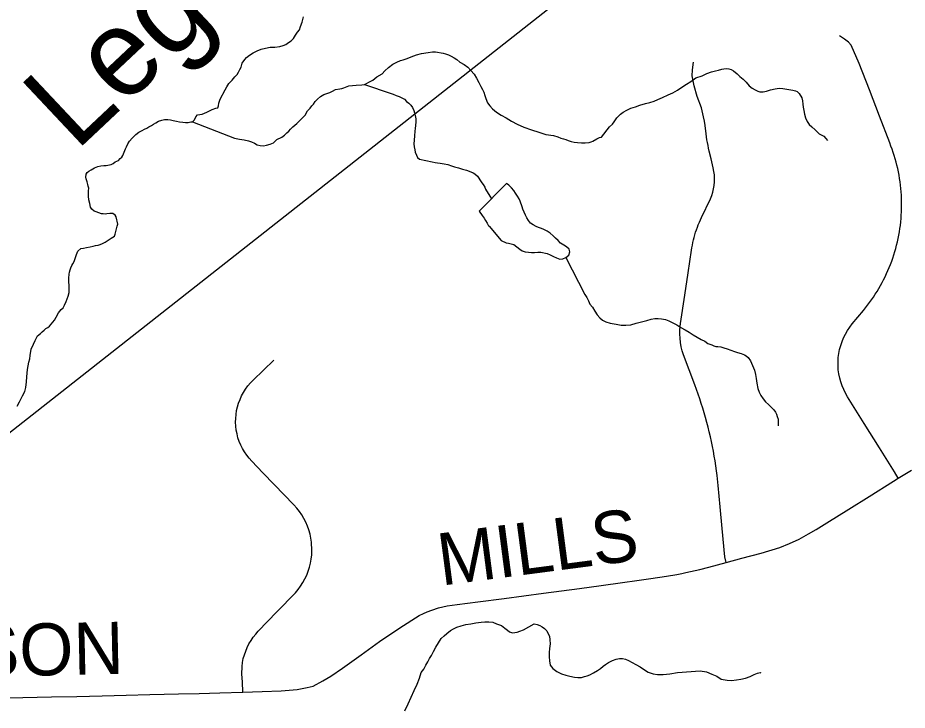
# Model space of a CAD drawing. Extents: x 103424 to 290657, y 38711 to 110967.
# Drawn here: x 214247.9855 to 214248.4707, y 40212.9169 to 40213.2945 of the extents above; entities that cross this region are included whole.
import ezdxf

# ---------------------------------------------------------------- set-up
doc = ezdxf.new("R2010")
doc.units = 0
for name, color, linetype in [('GM_X_County_Road', 7, 'Continuous'), ('GM_X_County_Road_Text', 7, 'Continuous'), ('GM_X_Minor_Lake', 7, 'Continuous'), ('GM_X_Minor_River', 7, 'Continuous'), ('GM_X_Minor_River_Text', 7, 'Continuous'), ('GM_X_Township_Road', 7, 'Continuous'), ('SH_Text', 7, 'Continuous')]:
    doc.layers.add(name, color=color, linetype=linetype)

msp = doc.modelspace()

# ---------------------------------------------------------------- linework, layer by layer
at = {"layer": 'GM_X_County_Road'}
msp.add_lwpolyline([(214247.97281, 40212.92334), (214247.98829, 40212.92371), (214248.00378, 40212.92407), (214248.01768, 40212.92435), (214248.03158, 40212.92462), (214248.04457, 40212.92502), (214248.05756, 40212.92542), (214248.07309, 40212.92579), (214248.08437, 40212.92605), (214248.09564, 40212.92632), (214248.1082, 40212.92675), (214248.11872, 40212.9271), (214248.12924, 40212.92746), (214248.13796, 40212.92813), (214248.14338, 40212.92921), (214248.14658, 40212.93004), (214248.15186, 40212.93285), (214248.15622, 40212.93541), (214248.16256, 40212.93977), (214248.17276, 40212.94708), (214248.1829, 40212.95433), (214248.1939, 40212.96181), (214248.20452, 40212.96845), (214248.2068, 40212.96964), (214248.20885, 40212.9705), (214248.21136, 40212.97148), (214248.21503, 40212.97264), (214248.21972, 40212.97373), (214248.22522, 40212.97459), (214248.23651, 40212.97601), (214248.25079, 40212.97776), (214248.26152, 40212.97917), (214248.27224, 40212.98059), (214248.28208, 40212.98191), (214248.29192, 40212.98323), (214248.30369, 40212.98483), (214248.31546, 40212.98643), (214248.3232, 40212.98751), (214248.33094, 40212.98859), (214248.33933, 40212.98987), (214248.34514, 40212.99087), (214248.34769, 40212.9914), (214248.34997, 40212.99188), (214248.35761, 40212.99357), (214248.36253, 40212.99485), (214248.36717, 40212.9961), (214248.37198, 40212.99735), (214248.38057, 40212.99971), (214248.39102, 40213.00255), (214248.40124, 40213.00563), (214248.40644, 40213.00769), (214248.41172, 40213.01019), (214248.41689, 40213.013), (214248.42106, 40213.01547), (214248.42689, 40213.01905), (214248.43881, 40213.02647), (214248.45001, 40213.03348), (214248.4632, 40213.04169), (214248.4659, 40213.04336), (214248.47305, 40213.04782)], dxfattribs=at)
at = {"layer": 'GM_X_Minor_Lake'}
msp.add_line((214248.2522, 40213.20403), (214248.23725, 40213.18903), dxfattribs=at)
for points in [[(214248.24258, 40213.18082), (214248.24925, 40213.17294), (214248.25191, 40213.17182), (214248.25324, 40213.17164), (214248.25475, 40213.17127), (214248.25608, 40213.1709), (214248.25779, 40213.16958), (214248.25932, 40213.16826), (214248.26065, 40213.16732), (214248.26236, 40213.16677), (214248.26407, 40213.16659), (214248.26577, 40213.16641), (214248.26748, 40213.16642), (214248.26918, 40213.16662), (214248.27089, 40213.16664), (214248.2743, 40213.1659), (214248.27601, 40213.16515), (214248.27772, 40213.16421), (214248.27943, 40213.16347), (214248.28114, 40213.16291), (214248.28285, 40213.16292), (214248.28455, 40213.16369), (214248.28605, 40213.16503), (214248.28661, 40213.16674), (214248.28622, 40213.16826), (214248.28488, 40213.16958), (214248.28336, 40213.17052), (214248.28165, 40213.17164), (214248.28031, 40213.17296), (214248.27879, 40213.17428), (214248.27764, 40213.1756), (214248.27593, 40213.17692), (214248.27422, 40213.17804), (214248.27251, 40213.17898), (214248.27118, 40213.17954), (214248.26966, 40213.1801), (214248.26833, 40213.18066), (214248.26662, 40213.1816), (214248.26528, 40213.18254), (214248.26414, 40213.18386), (214248.26318, 40213.18537), (214248.26241, 40213.18688), (214248.26183, 40213.1884), (214248.26106, 40213.1901), (214248.26068, 40213.19143), (214248.25952, 40213.19445), (214248.25894, 40213.19578), (214248.25818, 40213.1971), (214248.25703, 40213.1988), (214248.25607, 40213.20031), (214248.25492, 40213.20164), (214248.2534, 40213.20314), (214248.2522, 40213.20403)], [(214248.23725, 40213.18903), (214248.23892, 40213.18672), (214248.23988, 40213.18521), (214248.24065, 40213.18389), (214248.24161, 40213.18238), (214248.24237, 40213.18105), (214248.24258, 40213.18082)]]:
    msp.add_lwpolyline(points, dxfattribs=at)
at = {"layer": 'GM_X_Minor_River'}
for points in [[(214248.08869, 40213.24304), (214248.09152, 40213.2444), (214248.0936, 40213.24518), (214248.09455, 40213.24538), (214248.09492, 40213.24653), (214248.09509, 40213.24786), (214248.09582, 40213.25015), (214248.09862, 40213.25512), (214248.09955, 40213.25684), (214248.10067, 40213.25856), (214248.10236, 40213.26048), (214248.10386, 40213.26221), (214248.10517, 40213.26355), (214248.10592, 40213.26489), (214248.10666, 40213.26623), (214248.10741, 40213.26756), (214248.10795, 40213.26966), (214248.10926, 40213.27177), (214248.1102, 40213.27273), (214248.11189, 40213.27407), (214248.11397, 40213.27543), (214248.11605, 40213.2764), (214248.11832, 40213.27737), (214248.12059, 40213.27796), (214248.12325, 40213.27837), (214248.12572, 40213.27839), (214248.12838, 40213.2788), (214248.13027, 40213.27939), (214248.13178, 40213.27998), (214248.1331, 40213.28094), (214248.13461, 40213.28191), (214248.13593, 40213.28325), (214248.13705, 40213.28497), (214248.13817, 40213.28669), (214248.1391, 40213.28784), (214248.13965, 40213.28975), (214248.14058, 40213.29204), (214248.1413, 40213.2949)], [(214248.08076, 40213.23764), (214248.10368, 40213.22874), (214248.10653, 40213.2282), (214248.10901, 40213.22784), (214248.1113, 40213.2273), (214248.11301, 40213.22674), (214248.11454, 40213.226), (214248.11607, 40213.22525), (214248.11779, 40213.22489), (214248.1195, 40213.22471), (214248.12121, 40213.22492), (214248.1231, 40213.22551), (214248.12499, 40213.22629), (214248.12687, 40213.22802), (214248.12952, 40213.22938), (214248.13103, 40213.23053), (214248.13234, 40213.23169), (214248.13328, 40213.23265), (214248.13422, 40213.2338), (214248.13554, 40213.23495), (214248.13667, 40213.23591), (214248.1378, 40213.23687), (214248.14231, 40213.24129), (214248.14361, 40213.24378), (214248.14492, 40213.24512), (214248.14586, 40213.24646), (214248.1468, 40213.24742), (214248.14773, 40213.24876), (214248.14905, 40213.25011), (214248.15055, 40213.25145), (214248.15244, 40213.25261), (214248.15414, 40213.2532), (214248.15566, 40213.25378), (214248.15717, 40213.25437), (214248.15887, 40213.25534), (214248.16115, 40213.25574), (214248.16228, 40213.25594), (214248.16342, 40213.25633), (214248.16607, 40213.25731), (214248.17006, 40213.25773), (214248.1731, 40213.25795), (214248.17461, 40213.25815), (214248.17575, 40213.25855), (214248.17707, 40213.25932), (214248.17915, 40213.26048), (214248.18141, 40213.26221), (214248.18424, 40213.26396), (214248.18574, 40213.26549), (214248.18781, 40213.26741), (214248.19007, 40213.26915), (214248.19234, 40213.27031), (214248.19423, 40213.27109), (214248.19575, 40213.27148), (214248.19783, 40213.27227), (214248.2001, 40213.27324), (214248.20294, 40213.27422), (214248.20578, 40213.27501), (214248.20938, 40213.27561), (214248.21166, 40213.27583), (214248.21337, 40213.27584), (214248.21756, 40213.27512), (214248.2189, 40213.27476), (214248.22043, 40213.2742), (214248.22195, 40213.27346), (214248.22348, 40213.27271), (214248.22502, 40213.27177), (214248.22674, 40213.27027), (214248.22904, 40213.26896), (214248.23096, 40213.26746), (214248.23269, 40213.26577), (214248.23442, 40213.26369), (214248.23578, 40213.26161), (214248.23695, 40213.25915), (214248.23811, 40213.25707), (214248.23908, 40213.25537), (214248.23967, 40213.25386), (214248.24026, 40213.25215), (214248.24085, 40213.25045), (214248.24183, 40213.24817), (214248.24299, 40213.24648), (214248.24453, 40213.24478), (214248.24664, 40213.2429), (214248.24913, 40213.2414), (214248.252, 40213.23991), (214248.25487, 40213.23804), (214248.25793, 40213.23636), (214248.26156, 40213.23487), (214248.26576, 40213.23339), (214248.26977, 40213.2321), (214248.27358, 40213.23081), (214248.27777, 40213.23028), (214248.28006, 40213.22954), (214248.28178, 40213.2288), (214248.2833, 40213.22843), (214248.28445, 40213.22806), (214248.28578, 40213.22751), (214248.28731, 40213.22695), (214248.28903, 40213.22659), (214248.29093, 40213.22642), (214248.29302, 40213.22625), (214248.29511, 40213.22627)], [(214248.29511, 40213.22627), (214248.2972, 40213.22648), (214248.29834, 40213.22687), (214248.29928, 40213.22726), (214248.30136, 40213.22842), (214248.30287, 40213.2292), (214248.30401, 40213.2294), (214248.30832, 40213.23495), (214248.31001, 40213.23649), (214248.31095, 40213.23764), (214248.3115, 40213.23879), (214248.31225, 40213.23994), (214248.31319, 40213.2409), (214248.31432, 40213.24186), (214248.31583, 40213.24302), (214248.31771, 40213.24417), (214248.31998, 40213.24515), (214248.32245, 40213.24593), (214248.32491, 40213.24672), (214248.32794, 40213.2477), (214248.3304, 40213.24829), (214248.33267, 40213.24908), (214248.33476, 40213.24986), (214248.33721, 40213.25102), (214248.34024, 40213.25238), (214248.34289, 40213.25355), (214248.34534, 40213.25491), (214248.34779, 40213.25664), (214248.35024, 40213.25819), (214248.3527, 40213.25973), (214248.35534, 40213.26166), (214248.35893, 40213.26284), (214248.36139, 40213.264), (214248.36404, 40213.26498), (214248.36613, 40213.26557), (214248.36783, 40213.26597), (214248.36954, 40213.26636), (214248.37068, 40213.26657), (214248.37201, 40213.26677), (214248.37334, 40213.26659), (214248.37467, 40213.26623), (214248.37601, 40213.26548), (214248.37793, 40213.26398), (214248.37947, 40213.26247), (214248.3812, 40213.26097), (214248.38293, 40213.25927), (214248.38447, 40213.25739), (214248.38619, 40213.25607), (214248.38773, 40213.25514), (214248.38926, 40213.25439), (214248.3904, 40213.25402), (214248.39211, 40213.25404), (214248.39401, 40213.25444), (214248.39609, 40213.25522), (214248.39874, 40213.25563), (214248.40083, 40213.25603), (214248.40292, 40213.25586), (214248.40826, 40213.25496), (214248.40978, 40213.2546), (214248.41074, 40213.25423), (214248.41189, 40213.2531), (214248.41325, 40213.25083), (214248.41365, 40213.24912), (214248.41386, 40213.24741), (214248.41407, 40213.2457), (214248.41428, 40213.24399), (214248.41468, 40213.24191), (214248.41528, 40213.23982), (214248.41625, 40213.23793), (214248.41722, 40213.23623), (214248.41875, 40213.23491), (214248.42048, 40213.23341), (214248.42279, 40213.23115), (214248.42528, 40213.22984), (214248.42643, 40213.22871), (214248.4272, 40213.22758)], [(214248.17461, 40213.25815), (214248.18912, 40213.25316), (214248.19026, 40213.2528), (214248.19198, 40213.25205), (214248.19351, 40213.2515), (214248.19504, 40213.25075), (214248.19638, 40213.25001), (214248.19753, 40213.24888), (214248.19887, 40213.24794), (214248.19984, 40213.24681), (214248.2008, 40213.24549), (214248.20158, 40213.24397), (214248.20197, 40213.24264), (214248.20237, 40213.24113), (214248.20258, 40213.23942), (214248.2026, 40213.23771), (214248.20243, 40213.2358), (214248.20226, 40213.23409), (214248.20209, 40213.23257), (214248.20193, 40213.2301), (214248.20177, 40213.22781), (214248.2016, 40213.22572), (214248.20181, 40213.22401), (214248.20202, 40213.22249), (214248.20222, 40213.22116), (214248.20301, 40213.21946), (214248.20359, 40213.21832), (214248.20474, 40213.21738), (214248.2116, 40213.21593), (214248.21312, 40213.21557), (214248.21446, 40213.21539), (214248.21598, 40213.21522), (214248.21807, 40213.21485), (214248.22017, 40213.2145), (214248.22208, 40213.21375), (214248.2238, 40213.2132), (214248.22589, 40213.21265), (214248.22818, 40213.21191), (214248.23028, 40213.21136), (214248.23257, 40213.21044), (214248.23391, 40213.20988), (214248.23487, 40213.20932), (214248.23621, 40213.208), (214248.23698, 40213.20706), (214248.23756, 40213.20611), (214248.23872, 40213.20441), (214248.23931, 40213.20347), (214248.24027, 40213.20215), (214248.24066, 40213.20101), (214248.24401, 40213.19581)], [(214248.01367, 40213.15579), (214248.01403, 40213.15693), (214248.0144, 40213.15808), (214248.01496, 40213.15941), (214248.01552, 40213.16037), (214248.01626, 40213.16152), (214248.017, 40213.16381), (214248.01755, 40213.16533), (214248.01792, 40213.16629), (214248.01829, 40213.16724), (214248.01979, 40213.16859), (214248.02131, 40213.16879), (214248.02302, 40213.16919), (214248.02491, 40213.16959), (214248.02662, 40213.16998), (214248.02795, 40213.17019), (214248.02928, 40213.17039), (214248.03041, 40213.17078), (214248.03173, 40213.17137), (214248.03306, 40213.17214), (214248.03476, 40213.17311), (214248.03645, 40213.17427), (214248.03815, 40213.17542), (214248.03852, 40213.17638), (214248.03888, 40213.1779), (214248.03924, 40213.17943), (214248.03961, 40213.18076), (214248.03998, 40213.18191), (214248.03917, 40213.18589), (214248.03859, 40213.18684), (214248.03725, 40213.18777), (214248.03573, 40213.18776), (214248.03402, 40213.18755), (214248.03307, 40213.18735), (214248.03212, 40213.18753), (214248.03117, 40213.18752), (214248.02964, 40213.18808), (214248.0283, 40213.18864), (214248.02716, 40213.189), (214248.02581, 40213.19013), (214248.02523, 40213.19127), (214248.02483, 40213.19316), (214248.02423, 40213.19525), (214248.02402, 40213.19715), (214248.02401, 40213.19829), (214248.02399, 40213.2), (214248.02416, 40213.20152), (214248.02396, 40213.20266), (214248.02376, 40213.20361), (214248.02336, 40213.20494), (214248.02277, 40213.20664), (214248.02257, 40213.20759), (214248.02274, 40213.20911), (214248.0233, 40213.21007), (214248.02424, 40213.21084), (214248.02556, 40213.21161), (214248.02726, 40213.21258), (214248.02916, 40213.21336), (214248.03086, 40213.21376), (214248.03238, 40213.21396), (214248.03371, 40213.21398), (214248.03542, 40213.21418), (214248.03637, 40213.21438), (214248.0375, 40213.21496), (214248.03863, 40213.21593), (214248.04033, 40213.2167), (214248.04127, 40213.21766), (214248.04221, 40213.21843), (214248.04277, 40213.21939), (214248.04425, 40213.22302), (214248.04481, 40213.22416), (214248.04555, 40213.22569), (214248.04648, 40213.22722), (214248.04779, 40213.22876), (214248.04986, 40213.23087), (214248.05156, 40213.23203), (214248.05326, 40213.23299), (214248.05458, 40213.23377), (214248.0559, 40213.23435), (214248.05704, 40213.23493), (214248.05836, 40213.23571), (214248.05949, 40213.23648), (214248.06081, 40213.23725), (214248.06232, 40213.23803), (214248.06403, 40213.23861), (214248.06554, 40213.23901), (214248.06725, 40213.23903), (214248.06878, 40213.23885), (214248.0703, 40213.23849), (214248.07202, 40213.23812), (214248.07373, 40213.23776), (214248.07544, 40213.23759), (214248.07697, 40213.23741), (214248.07849, 40213.23743), (214248.07981, 40213.23763), (214248.08076, 40213.23764), (214248.08189, 40213.23879), (214248.08263, 40213.24051), (214248.08357, 40213.24147), (214248.08604, 40213.24187), (214248.08869, 40213.24304)], [(214248.28455, 40213.16369), (214248.29493, 40213.14356), (214248.2959, 40213.14186), (214248.29687, 40213.14016), (214248.29766, 40213.13826), (214248.29901, 40213.13656), (214248.30036, 40213.13449), (214248.30153, 40213.13241), (214248.30306, 40213.1309), (214248.30441, 40213.12958), (214248.30632, 40213.12865), (214248.30861, 40213.12791), (214248.31204, 40213.12738), (214248.31471, 40213.12683), (214248.31718, 40213.12686), (214248.32003, 40213.12708), (214248.32287, 40213.12787), (214248.32571, 40213.12865), (214248.32874, 40213.12944), (214248.33101, 40213.13004), (214248.3331, 40213.13044), (214248.33481, 40213.13046), (214248.33671, 40213.13028), (214248.33881, 40213.12992), (214248.34072, 40213.12918), (214248.34282, 40213.12806), (214248.34512, 40213.12695), (214248.34722, 40213.12564), (214248.34952, 40213.12433), (214248.35181, 40213.12302), (214248.35392, 40213.12152), (214248.35622, 40213.12021), (214248.35832, 40213.11909), (214248.36024, 40213.11816), (214248.36196, 40213.11685), (214248.36406, 40213.11611), (214248.36521, 40213.11555), (214248.36635, 40213.11518), (214248.36749, 40213.11519), (214248.36901, 40213.11501), (214248.37073, 40213.11446), (214248.37245, 40213.11391), (214248.37455, 40213.11317), (214248.37646, 40213.11243), (214248.37818, 40213.11187), (214248.38008, 40213.11132), (214248.38199, 40213.11058), (214248.38295, 40213.11002), (214248.38391, 40213.10927), (214248.38526, 40213.10738), (214248.38741, 40213.10227), (214248.38801, 40213.09999), (214248.38841, 40213.09772), (214248.38863, 40213.09525), (214248.38924, 40213.09221), (214248.39002, 40213.09032), (214248.3908, 40213.08842), (214248.39215, 40213.08673), (214248.3935, 40213.08503), (214248.39504, 40213.08352), (214248.39677, 40213.08202), (214248.39793, 40213.0807), (214248.39889, 40213.07938), (214248.39947, 40213.07824), (214248.39987, 40213.07711), (214248.40027, 40213.07559), (214248.40029, 40213.07388), (214248.4003, 40213.07293), (214248.40031, 40213.07198)], [(214247.98506, 40213.08268), (214247.98636, 40213.08498), (214247.9871, 40213.08651), (214247.98803, 40213.08823), (214247.98933, 40213.09071), (214247.98988, 40213.09281), (214247.99023, 40213.09585), (214247.99038, 40213.09871), (214247.99072, 40213.1027), (214247.99143, 40213.1067), (214247.99198, 40213.10842), (214247.99215, 40213.11032), (214247.99268, 40213.11375), (214247.99398, 40213.11642), (214247.9949, 40213.11853), (214247.9962, 40213.12101), (214247.9979, 40213.12236), (214247.99884, 40213.12313), (214247.99978, 40213.12409), (214248.00072, 40213.12505), (214248.00185, 40213.12563), (214248.0028, 40213.12621), (214248.00542, 40213.12947), (214248.00635, 40213.13119), (214248.00765, 40213.13348), (214248.00915, 40213.1354), (214248.01028, 40213.13636), (214248.01103, 40213.1377), (214248.01195, 40213.1398), (214248.01287, 40213.14266), (214248.01342, 40213.14457), (214248.01359, 40213.14628), (214248.01356, 40213.14837), (214248.01335, 40213.15065), (214248.01333, 40213.15255), (214248.01349, 40213.15464), (214248.01367, 40213.15579)], [(214248.19664, 40212.91653), (214248.19849, 40212.92035), (214248.20016, 40212.92398), (214248.20183, 40212.9276), (214248.20331, 40212.93104), (214248.20461, 40212.93429), (214248.20552, 40212.93734), (214248.20702, 40212.93925), (214248.20813, 40212.94135), (214248.20925, 40212.94327), (214248.21018, 40212.94499), (214248.21111, 40212.94671), (214248.21223, 40212.94881), (214248.21353, 40212.9513), (214248.21503, 40212.95359), (214248.21652, 40212.95589), (214248.21802, 40212.95742), (214248.21953, 40212.95877), (214248.2216, 40212.96031), (214248.22311, 40212.96128), (214248.225, 40212.96206), (214248.22746, 40212.96284), (214248.22993, 40212.96362), (214248.23258, 40212.96403), (214248.23543, 40212.96444), (214248.23827, 40212.96485), (214248.24036, 40212.96506), (214248.24245, 40212.96508), (214248.24474, 40212.96491), (214248.24665, 40212.96398), (214248.24932, 40212.96306), (214248.25124, 40212.96156), (214248.25258, 40212.96043), (214248.25373, 40212.95968), (214248.25545, 40212.95913), (214248.25659, 40212.95914), (214248.25792, 40212.95934), (214248.25943, 40212.95993), (214248.26132, 40212.96071), (214248.26718, 40212.964), (214248.26889, 40212.96363), (214248.27023, 40212.96308), (214248.27157, 40212.96233), (214248.27291, 40212.96139), (214248.27406, 40212.96007), (214248.27484, 40212.95856), (214248.27562, 40212.95723), (214248.27583, 40212.95515), (214248.27586, 40212.95305), (214248.27551, 40212.95058), (214248.27534, 40212.9483), (214248.27537, 40212.94602), (214248.27558, 40212.94374), (214248.27599, 40212.94146), (214248.27734, 40212.93957), (214248.27964, 40212.93788), (214248.28213, 40212.93677), (214248.28442, 40212.93603), (214248.2867, 40212.93548), (214248.28918, 40212.93494), (214248.29108, 40212.93476), (214248.29299, 40212.93478), (214248.29469, 40212.93518), (214248.29621, 40212.93558), (214248.29753, 40212.93616), (214248.29961, 40212.93732), (214248.30169, 40212.93848), (214248.30338, 40212.93964), (214248.30489, 40212.9408), (214248.30621, 40212.94176), (214248.30772, 40212.94291), (214248.30999, 40212.94389), (214248.31188, 40212.94467), (214248.31378, 40212.94507), (214248.31549, 40212.94508), (214248.31701, 40212.94472), (214248.31873, 40212.94397), (214248.32064, 40212.94285), (214248.32275, 40212.94173), (214248.32504, 40212.94042), (214248.32734, 40212.93893), (214248.32945, 40212.93762), (214248.33212, 40212.93669), (214248.33459, 40212.93634)], [(214248.33459, 40212.93634), (214248.33763, 40212.93637), (214248.34124, 40212.93678), (214248.34542, 40212.9374), (214248.35776, 40212.93828), (214248.36119, 40212.93774), (214248.36424, 40212.93644), (214248.36692, 40212.93533), (214248.36922, 40212.93383), (214248.37245, 40212.93329), (214248.37493, 40212.93313), (214248.37759, 40212.93334), (214248.38005, 40212.93375), (214248.38252, 40212.93434), (214248.38498, 40212.93532), (214248.38725, 40212.93629), (214248.38914, 40212.93707), (214248.39046, 40212.93746), (214248.39085, 40212.93728), (214248.39084, 40212.93747)]]:
    msp.add_lwpolyline(points, dxfattribs=at)
at = {"layer": 'GM_X_Township_Road'}
for points in [[(214248.4659, 40213.04336), (214248.46378, 40213.04676), (214248.45556, 40213.05994), (214248.44735, 40213.07312), (214248.44279, 40213.08042), (214248.43825, 40213.08772), (214248.43711, 40213.08966), (214248.43609, 40213.09166), (214248.43524, 40213.09373), (214248.43451, 40213.09585), (214248.43392, 40213.09801), (214248.43346, 40213.10021), (214248.43316, 40213.10244), (214248.43302, 40213.10468), (214248.43314, 40213.10916), (214248.43345, 40213.11138), (214248.43387, 40213.11359), (214248.43447, 40213.11575), (214248.43518, 40213.11787), (214248.43606, 40213.11995), (214248.43705, 40213.12196), (214248.43817, 40213.12389), (214248.43942, 40213.12576), (214248.4408, 40213.12753), (214248.44687, 40213.13482), (214248.448, 40213.13624), (214248.44914, 40213.13769), (214248.45023, 40213.13916), (214248.4513, 40213.14064), (214248.45234, 40213.14216), (214248.45334, 40213.14369), (214248.45431, 40213.14524), (214248.45526, 40213.14681), (214248.45619, 40213.1484), (214248.45706, 40213.15001), (214248.45789, 40213.15163), (214248.45872, 40213.15328), (214248.4595, 40213.15494), (214248.46024, 40213.15661), (214248.46095, 40213.1583), (214248.46164, 40213.16), (214248.46228, 40213.16172), (214248.46287, 40213.16345), (214248.46346, 40213.16519), (214248.46399, 40213.16694), (214248.46449, 40213.1687), (214248.46496, 40213.17048), (214248.46539, 40213.17226), (214248.46579, 40213.17405), (214248.46615, 40213.17584), (214248.46646, 40213.17765), (214248.46674, 40213.17946), (214248.467, 40213.18127), (214248.46722, 40213.1831), (214248.46738, 40213.18492), (214248.46753, 40213.18674), (214248.46762, 40213.18857), (214248.46769, 40213.1904), (214248.46765, 40213.19591), (214248.46756, 40213.19774), (214248.46744, 40213.19956), (214248.46727, 40213.20139), (214248.46708, 40213.20321), (214248.46685, 40213.20503), (214248.46659, 40213.20684), (214248.46628, 40213.20865), (214248.46593, 40213.21045), (214248.46555, 40213.21224), (214248.46515, 40213.21402), (214248.4647, 40213.2158), (214248.46423, 40213.21749), (214248.46368, 40213.21933), (214248.46311, 40213.22107), (214248.46252, 40213.2228), (214248.46188, 40213.22453), (214248.46122, 40213.22623), (214248.45566, 40213.24074), (214248.45014, 40213.25513), (214248.44462, 40213.26952), (214248.44017, 40213.27955), (214248.43863, 40213.28118), (214248.43655, 40213.28282), (214248.43386, 40213.28458)], [(214248.37198, 40212.99735), (214248.37132, 40213.00046), (214248.36983, 40213.01593), (214248.36871, 40213.02768), (214248.36758, 40213.03944), (214248.36701, 40213.04479), (214248.36666, 40213.04746), (214248.3663, 40213.05013), (214248.3659, 40213.05279), (214248.36545, 40213.05544), (214248.36498, 40213.05809), (214248.36448, 40213.06074), (214248.36394, 40213.06337), (214248.36337, 40213.066), (214248.36276, 40213.06862), (214248.36212, 40213.07123), (214248.36144, 40213.07384), (214248.36072, 40213.07643), (214248.35999, 40213.07902), (214248.35921, 40213.0816), (214248.35841, 40213.08416), (214248.35755, 40213.08672), (214248.3567, 40213.08927), (214248.35578, 40213.0918), (214248.35483, 40213.09432), (214248.35176, 40213.10247), (214248.34868, 40213.11061), (214248.348, 40213.11283), (214248.34745, 40213.11508), (214248.34705, 40213.11736), (214248.34681, 40213.11967), (214248.3467, 40213.12198), (214248.34675, 40213.1243), (214248.3471, 40213.12776), (214248.34938, 40213.14313), (214248.3512, 40213.15539), (214248.35302, 40213.16765), (214248.35326, 40213.16908), (214248.35352, 40213.1705), (214248.3538, 40213.17192), (214248.35414, 40213.17333), (214248.35449, 40213.17473), (214248.3549, 40213.17612), (214248.35532, 40213.17751), (214248.35577, 40213.17888), (214248.35627, 40213.18023), (214248.35677, 40213.18159), (214248.35734, 40213.18292), (214248.35791, 40213.18425), (214248.35853, 40213.18556), (214248.36339, 40213.19569), (214248.3641, 40213.19747), (214248.36469, 40213.1993), (214248.36512, 40213.20117), (214248.36543, 40213.20306), (214248.36562, 40213.20496), (214248.36555, 40213.2088), (214248.36531, 40213.2107), (214248.36494, 40213.21257), (214248.36375, 40213.21754), (214248.36274, 40213.2218), (214248.3624, 40213.22334), (214248.36208, 40213.22488), (214248.36177, 40213.22643), (214248.36151, 40213.22799), (214248.36127, 40213.22954), (214248.36106, 40213.23111), (214248.36047, 40213.23581), (214248.36011, 40213.23814), (214248.35962, 40213.24045), (214248.35859, 40213.24537), (214248.35623, 40213.25156), (214248.35445, 40213.25733), (214248.35345, 40213.26277), (214248.35361, 40213.26614), (214248.35409, 40213.27029)], [(214248.1082, 40212.92675), (214248.10803, 40212.9324), (214248.10769, 40212.93646), (214248.10781, 40212.94077), (214248.1081, 40212.94291), (214248.10853, 40212.94501), (214248.10909, 40212.9471), (214248.10981, 40212.94913), (214248.11064, 40212.95112), (214248.11161, 40212.95304), (214248.11272, 40212.9549), (214248.11393, 40212.95667), (214248.11526, 40212.95836), (214248.11671, 40212.95996), (214248.12682, 40212.97044), (214248.13693, 40212.98091), (214248.13839, 40212.98265), (214248.13977, 40212.9845), (214248.141, 40212.98643), (214248.14212, 40212.98843), (214248.14309, 40212.9905), (214248.14392, 40212.99263), (214248.14463, 40212.99481), (214248.14518, 40212.99704), (214248.1456, 40212.99929), (214248.14586, 40213.00157), (214248.14596, 40213.00386), (214248.14575, 40213.00843), (214248.14542, 40213.01069), (214248.14492, 40213.01293), (214248.14431, 40213.01514), (214248.14353, 40213.01729), (214248.14263, 40213.0194), (214248.14156, 40213.02144), (214248.1404, 40213.0234), (214248.1391, 40213.02529), (214248.13768, 40213.02709), (214248.13614, 40213.02879), (214248.12535, 40213.03996), (214248.11923, 40213.0463), (214248.1131, 40213.05265), (214248.11168, 40213.05423), (214248.11036, 40213.05591), (214248.10915, 40213.05768), (214248.10808, 40213.05952), (214248.10714, 40213.06143), (214248.10631, 40213.06341), (214248.10562, 40213.06543), (214248.1051, 40213.06749), (214248.1047, 40213.0696), (214248.10444, 40213.07172), (214248.10432, 40213.07385), (214248.10437, 40213.07598), (214248.10456, 40213.07811), (214248.10487, 40213.08022), (214248.10534, 40213.0823), (214248.10596, 40213.08435), (214248.10672, 40213.08635), (214248.1076, 40213.08829), (214248.10862, 40213.09017), (214248.10976, 40213.09197), (214248.11101, 40213.09369), (214248.11239, 40213.09533), (214248.11388, 40213.09686), (214248.1195, 40213.10229), (214248.12512, 40213.10772)]]:
    msp.add_lwpolyline(points, dxfattribs=at)
at = {"layer": 'SH_Text'}
msp.add_line((214265.04189, 40226.47703), (214234.64719, 40202.58867), dxfattribs=at)

# ---------------------------------------------------------------- texts
at = {"layer": 'GM_X_County_Road_Text'}
for s, rotation, p in [('MILLS', 7.4514, (214248.21649, 40212.98473)), ('WILSON', 1.2256, (214247.89369, 40212.93354))]:
    msp.add_text(s, height=0.028409, rotation=rotation, dxfattribs=at).set_placement(p)
at = {"layer": 'GM_X_Minor_River_Text'}
msp.add_text('Legend', height=0.047383, rotation=43.245, dxfattribs=at).set_placement((214248.01707, 40213.22121))

doc.saveas('drawing.dxf')
